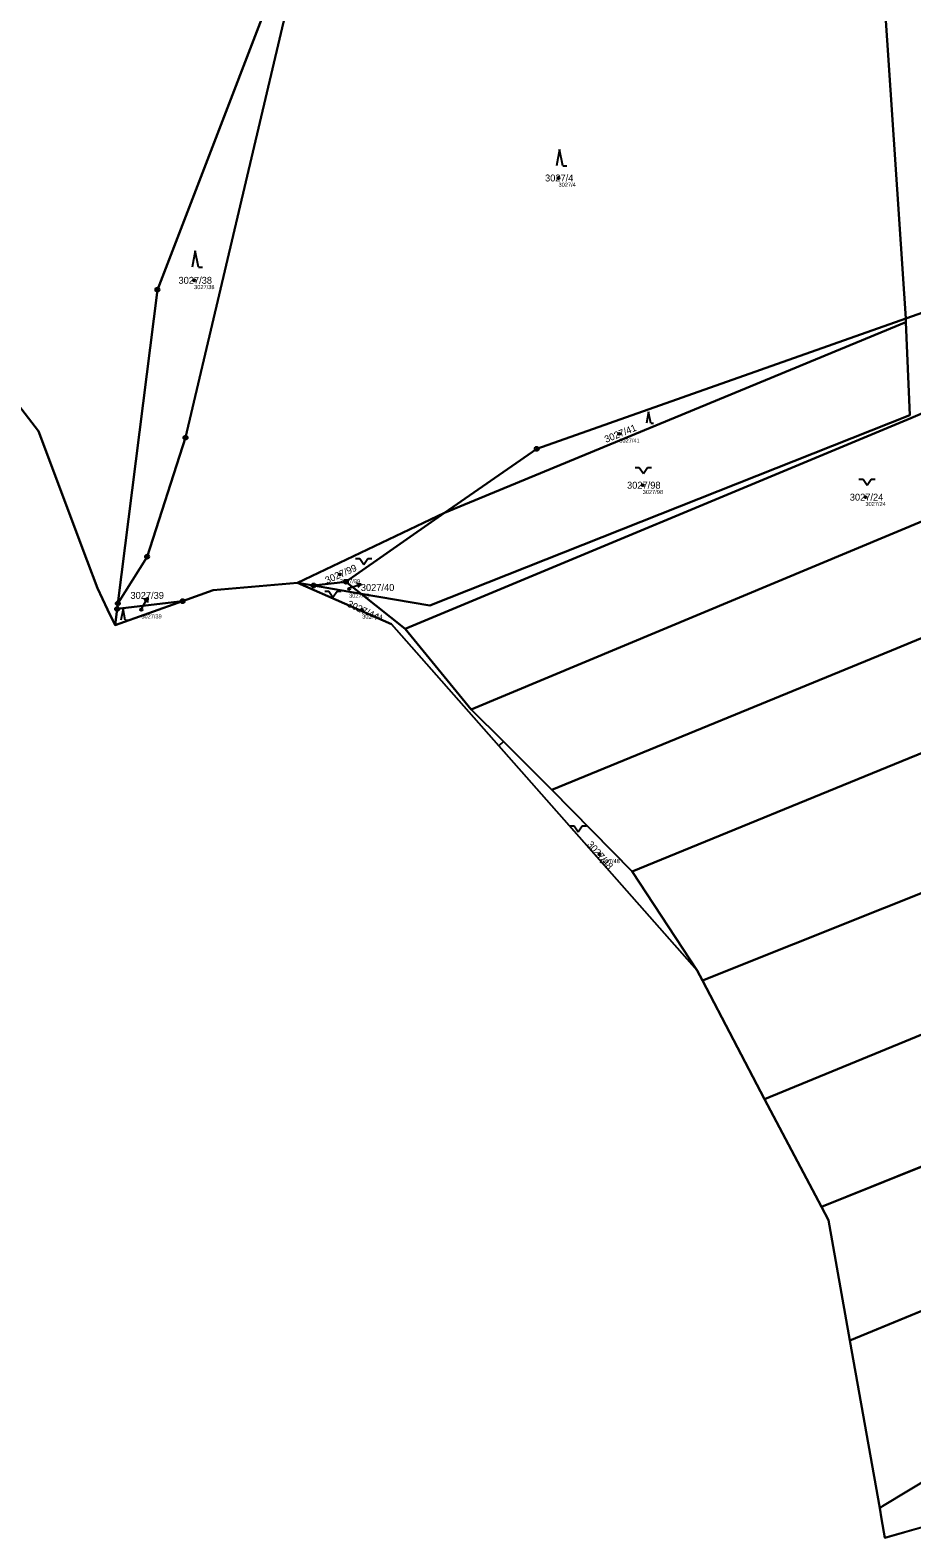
# Model space of a CAD drawing. Extents: x -751550 to -746116, y -1055108 to -1050700.
# Drawn here: x -751163.6 to -750947.4, y -1052437.3 to -1052067.2 of the extents above; entities that cross this region are included whole.
import ezdxf

# ---------------------------------------------------------------- set-up
doc = ezdxf.new("R2010")
doc.units = 0
for name, color, linetype in [('Definiční body', 7, 'Continuous'), ('Hranice parcel', 7, 'Continuous'), ('Parcelní čísla', 7, 'Continuous'), ('Polygon ku', 7, 'Continuous'), ('Polygon parcely', 7, 'Continuous'), ('Pop  PČ popisy', 7, 'Continuous'), ('Značky bodu BP', 7, 'Continuous'), ('Značky kultur', 7, 'Continuous')]:
    doc.layers.add(name, color=color, linetype=linetype)

msp = doc.modelspace()

# ---------------------------------------------------------------- linework, layer by layer
at = {"layer": 'Definiční body'}
for centre in [(-751034.02, -1052103.51), (-751123.39, -1052128.63), (-751019.12, -1052166.32), (-751013.38, -1052178.92), (-750958.75, -1052181.86), (-751087.66, -1052200.81), (-751085.38, -1052204.37), (-751136.34, -1052209.47), (-751082.17, -1052209.5), (-751023.99, -1052269.53)]:
    msp.add_circle(centre, 0.25, dxfattribs=at)
at = {"layer": 'Hranice parcel'}
for p, q in [((-750956.33, -1052025.73), (-750948.87, -1052138)), ((-750948.87, -1052138), (-750909.17, -1052123.97)), ((-751161.54, -1052165.66), (-751183.97, -1052136.62)), ((-751061.95, -1052185.74), (-750948.81, -1052138.94)), ((-750948.81, -1052138.94), (-750948.87, -1052138)), ((-751149.64, -1052197.45), (-751161.54, -1052165.66)), ((-751098, -1052202.88), (-751061.95, -1052185.74)), ((-751086.16, -1052202.61), (-751061.95, -1052185.74)), ((-751074.98, -1052213.05), (-751098, -1052202.88)), ((-751094.09, -1052203.55), (-751098, -1052202.88)), ((-751086.16, -1052202.61), (-751094.09, -1052203.55)), ((-751082.45, -1052205.55), (-751086.16, -1052202.61)), ((-751082.45, -1052205.55), (-751094.09, -1052203.55)), ((-751071.64, -1052214.14), (-751082.45, -1052205.55)), ((-751142.77, -1052213.25), (-751144.6, -1052209.45)), ((-751126.22, -1052207.38), (-751142.77, -1052213.25)), ((-751142.77, -1052213.25), (-751142.27, -1052209.29)), ((-751142.27, -1052209.29), (-751126.22, -1052207.38)), ((-751142.27, -1052209.29), (-751142.11, -1052207.96)), ((-751048.69, -1052242.86), (-751074.98, -1052213.05)), ((-751055.42, -1052233.97), (-751071.64, -1052214.14)), ((-751047.53, -1052241.85), (-751055.42, -1052233.97)), ((-751048.69, -1052242.86), (-751047.53, -1052241.85)), ((-751000, -1052298.04), (-751048.69, -1052242.86)), ((-751035.69, -1052253.68), (-751047.53, -1052241.85)), ((-751015.96, -1052273.76), (-751035.69, -1052253.68)), ((-751000, -1052298.04), (-751015.96, -1052273.76)), ((-750969.56, -1052356.06), (-750808.73, -1052291.26)), ((-750998.69, -1052300.54), (-751000, -1052298.04)), ((-750983.52, -1052329.62), (-750998.69, -1052300.54)), ((-750983.52, -1052329.62), (-750937.17, -1052310.54)), ((-750962.58, -1052388.87), (-750799.7, -1052321.69)), ((-750969.56, -1052356.06), (-750983.52, -1052329.62)), ((-750967.83, -1052359.34), (-750969.56, -1052356.06)), ((-750962.58, -1052388.87), (-750967.83, -1052359.34)), ((-750955.26, -1052430), (-750962.58, -1052388.87)), ((-750954.79, -1052432.63), (-750955.26, -1052430)), ((-750953.96, -1052437.31), (-750954.79, -1052432.63)), ((-750938.92, -1052433), (-750953.96, -1052437.31))]:
    msp.add_line(p, q, dxfattribs=at)
for points in [[(-751142.11, -1052207.96), (-751132.4, -1052130.93), (-751092.46, -1052027.06)], [(-751092.46, -1052027.06), (-751125.5, -1052167.24), (-751134.92, -1052196.47), (-751142.11, -1052207.96)], [(-750858.05, -1052124.34), (-750902.89, -1052143.24), (-750947.63, -1052162.45), (-751071.64, -1052214.14)], [(-750948.81, -1052138.94), (-750947.88, -1052161.69), (-751065.56, -1052208.46), (-751082.45, -1052205.55)], [(-751061.95, -1052185.74), (-751039.37, -1052169.99), (-750948.87, -1052138)], [(-751055.42, -1052233.97), (-750934.18, -1052183.33), (-750870.4, -1052156.1), (-750850.9, -1052147.68)], [(-750843.18, -1052174.12), (-750885.89, -1052192.03), (-750952.35, -1052219.46), (-751035.69, -1052253.68)], [(-751144.6, -1052209.45), (-751147.12, -1052204.2), (-751149.64, -1052197.45)], [(-751098, -1052202.88), (-751118.74, -1052204.72), (-751126.22, -1052207.38)], [(-751015.96, -1052273.76), (-750947.99, -1052245.93), (-750880.19, -1052218.24), (-750835.37, -1052200.09)], [(-750825.95, -1052230.98), (-750931.73, -1052273.72), (-750998.69, -1052300.54)], [(-750795.93, -1052333.87), (-750954.54, -1052429.56), (-750955.26, -1052430)]]:
    msp.add_lwpolyline(points, dxfattribs=at)
at = {"layer": 'Polygon ku'}
msp.add_lwpolyline([(-751183.97, -1052136.62), (-751161.54, -1052165.66), (-751149.64, -1052197.45), (-751147.12, -1052204.2), (-751144.6, -1052209.45), (-751142.77, -1052213.25), (-751126.22, -1052207.38), (-751118.74, -1052204.72), (-751098, -1052202.88), (-751074.98, -1052213.05), (-751048.69, -1052242.86), (-751000, -1052298.04), (-750998.69, -1052300.54), (-750983.52, -1052329.62), (-750969.56, -1052356.06), (-750967.83, -1052359.34), (-750962.58, -1052388.87), (-750955.26, -1052430), (-750954.79, -1052432.63), (-750953.96, -1052437.31), (-750938.92, -1052433)], dxfattribs=at)
at = {"layer": 'Polygon parcely'}
for points in [[(-750854.63, -1051899.68), (-750876.14, -1051931.25), (-750886.68, -1051960.29), (-750912.77, -1051999.99), (-750956.33, -1052025.73), (-750948.87, -1052138), (-750909.17, -1052123.97), (-750847.41, -1052071.13), (-750846.94, -1052069.49), (-750846.06, -1052051.46)], [(-751142.11, -1052207.96), (-751142.27, -1052209.29), (-751126.22, -1052207.38), (-751118.74, -1052204.72), (-751098, -1052202.88), (-751061.95, -1052185.74), (-751039.37, -1052169.99), (-750948.87, -1052138), (-750956.33, -1052025.73), (-751025.06, -1052036.96), (-751090.92, -1052023.05), (-751092.46, -1052027.06), (-751125.5, -1052167.24), (-751134.92, -1052196.47)], [(-751092.46, -1052027.06), (-751132.4, -1052130.93), (-751142.11, -1052207.96), (-751134.92, -1052196.47), (-751125.5, -1052167.24)], [(-751065.56, -1052208.46), (-751082.45, -1052205.55), (-751071.64, -1052214.14), (-750947.63, -1052162.45), (-750902.89, -1052143.24), (-750858.05, -1052124.34), (-750863.04, -1052107.66), (-750909.17, -1052123.97), (-750948.87, -1052138), (-750948.81, -1052138.94), (-750947.88, -1052161.69)], [(-750870.4, -1052156.1), (-750850.9, -1052147.68), (-750858.05, -1052124.34), (-750902.89, -1052143.24), (-750947.63, -1052162.45), (-751071.64, -1052214.14), (-751055.42, -1052233.97), (-750934.18, -1052183.33)], [(-751086.16, -1052202.61), (-751082.45, -1052205.55), (-751065.56, -1052208.46), (-750947.88, -1052161.69), (-750948.81, -1052138.94), (-751061.95, -1052185.74)], [(-750948.81, -1052138.94), (-750948.87, -1052138), (-751039.37, -1052169.99), (-751061.95, -1052185.74)], [(-750843.18, -1052174.12), (-750850.9, -1052147.68), (-750870.4, -1052156.1), (-750934.18, -1052183.33), (-751055.42, -1052233.97), (-751047.53, -1052241.85), (-751035.69, -1052253.68), (-750952.35, -1052219.46), (-750885.89, -1052192.03)], [(-750885.89, -1052192.03), (-750952.35, -1052219.46), (-751035.69, -1052253.68), (-751015.96, -1052273.76), (-750947.99, -1052245.93), (-750880.19, -1052218.24), (-750835.37, -1052200.09), (-750843.18, -1052174.12)], [(-751061.95, -1052185.74), (-751098, -1052202.88), (-751094.09, -1052203.55), (-751086.16, -1052202.61)], [(-751047.53, -1052241.85), (-751055.42, -1052233.97), (-751071.64, -1052214.14), (-751082.45, -1052205.55), (-751094.09, -1052203.55), (-751098, -1052202.88), (-751074.98, -1052213.05), (-751048.69, -1052242.86)], [(-751086.16, -1052202.61), (-751094.09, -1052203.55), (-751082.45, -1052205.55)], [(-750835.37, -1052200.09), (-750880.19, -1052218.24), (-750947.99, -1052245.93), (-751015.96, -1052273.76), (-751000, -1052298.04), (-750998.69, -1052300.54), (-750931.73, -1052273.72), (-750825.95, -1052230.98)], [(-751126.22, -1052207.38), (-751142.27, -1052209.29), (-751142.77, -1052213.25)], [(-750931.73, -1052273.72), (-750998.69, -1052300.54), (-750983.52, -1052329.62), (-750937.17, -1052310.54), (-750817.49, -1052261.41), (-750825.95, -1052230.98)], [(-751000, -1052298.04), (-751015.96, -1052273.76), (-751035.69, -1052253.68), (-751047.53, -1052241.85), (-751048.69, -1052242.86)], [(-750737.62, -1052275.41), (-750784.29, -1052326.56), (-750790.33, -1052330.35), (-750795.93, -1052333.87), (-750954.54, -1052429.56), (-750955.26, -1052430), (-750954.79, -1052432.63), (-750953.96, -1052437.31), (-750938.92, -1052433), (-750833.07, -1052367.23), (-750781.94, -1052333.9), (-750733.35, -1052281.32), (-750711.32, -1052256.41), (-750713.35, -1052250.01), (-750716.54, -1052251.83)], [(-750969.56, -1052356.06), (-750808.73, -1052291.26), (-750817.49, -1052261.41), (-750937.17, -1052310.54), (-750983.52, -1052329.62)], [(-750962.58, -1052388.87), (-750799.7, -1052321.69), (-750808.73, -1052291.26), (-750969.56, -1052356.06), (-750967.83, -1052359.34)], [(-750795.93, -1052333.87), (-750799.7, -1052321.69), (-750962.58, -1052388.87), (-750955.26, -1052430), (-750954.54, -1052429.56)]]:
    msp.add_lwpolyline(points, close=True, dxfattribs=at)
msp.add_lwpolyline([(-751183.97, -1052136.62), (-751161.54, -1052165.66), (-751149.64, -1052197.45), (-751147.12, -1052204.2), (-751144.6, -1052209.45), (-751142.77, -1052213.25), (-751142.27, -1052209.29), (-751142.11, -1052207.96), (-751132.4, -1052130.93), (-751092.46, -1052027.06)], dxfattribs=at)
at = {"layer": 'Pop  PČ popisy'}
for p, q in [((-751082.46, -1052203.21), (-751083.56, -1052203.05)), ((-751136.29, -1052209.15), (-751134.74, -1052206.58)), ((-751134.74, -1052206.58), (-751135.69, -1052207.18)), ((-751134.74, -1052206.58), (-751134.83, -1052207.69)), ((-751085.31, -1052204.14), (-751082.46, -1052203.21)), ((-751082.46, -1052203.21), (-751083.25, -1052204))]:
    msp.add_line(p, q, dxfattribs=at)
at = {"layer": 'Značky bodu BP'}
for centre, radius in [((-751132.4, -1052130.93), 0.5), ((-751132.4, -1052130.93), 0.0303), ((-751125.5, -1052167.24), 0.5), ((-751125.5, -1052167.24), 0.0303), ((-751039.37, -1052169.99), 0.5), ((-751039.37, -1052169.99), 0.0303), ((-751134.92, -1052196.47), 0.5), ((-751134.92, -1052196.47), 0.0303), ((-751086.16, -1052202.61), 0.5), ((-751086.16, -1052202.61), 0.0303), ((-751094.09, -1052203.55), 0.5), ((-751094.09, -1052203.55), 0.0303), ((-751142.27, -1052209.29), 0.5), ((-751142.11, -1052207.96), 0.5), ((-751142.27, -1052209.29), 0.0303), ((-751142.11, -1052207.96), 0.0303), ((-751126.22, -1052207.38), 0.5), ((-751126.22, -1052207.38), 0.0303)]:
    msp.add_circle(centre, radius, dxfattribs=at)
at = {"layer": 'Značky kultur'}
for p, q in [((-751033.75, -1052096.53), (-751034.5, -1052100.53)), ((-751033, -1052100.53), (-751033.75, -1052096.53)), ((-751033, -1052100.53), (-751032, -1052100.53)), ((-751123.11, -1052121.36), (-751123.86, -1052125.36)), ((-751122.36, -1052125.36), (-751123.11, -1052121.36)), ((-751122.36, -1052125.36), (-751121.36, -1052125.36)), ((-751011.93, -1052160.9), (-751012.45, -1052163.7)), ((-751011.41, -1052163.7), (-751011.93, -1052160.9)), ((-751011.41, -1052163.7), (-751010.71, -1052163.7)), ((-751015.21, -1052174.54), (-751014.21, -1052174.54)), ((-751014.21, -1052174.54), (-751013.21, -1052176.04)), ((-751013.21, -1052176.04), (-751012.21, -1052174.54)), ((-751012.21, -1052174.54), (-751011.21, -1052174.54)), ((-750960.34, -1052177.41), (-750959.34, -1052177.41)), ((-750959.34, -1052177.41), (-750958.34, -1052178.91)), ((-750958.34, -1052178.91), (-750957.34, -1052177.41)), ((-750957.34, -1052177.41), (-750956.34, -1052177.41)), ((-751083.78, -1052196.91), (-751082.78, -1052196.91)), ((-751082.78, -1052196.91), (-751081.78, -1052198.41)), ((-751081.78, -1052198.41), (-751080.78, -1052196.91)), ((-751080.78, -1052196.91), (-751079.78, -1052196.91)), ((-751091.34, -1052204.93), (-751090.34, -1052204.93)), ((-751090.34, -1052204.93), (-751089.34, -1052206.43)), ((-751089.34, -1052206.43), (-751088.34, -1052204.93)), ((-751088.34, -1052204.93), (-751087.34, -1052204.93)), ((-751140.81, -1052209.27), (-751141.33, -1052212.07)), ((-751140.29, -1052212.07), (-751140.81, -1052209.27)), ((-751140.29, -1052212.07), (-751139.59, -1052212.07)), ((-751031.19, -1052262.5), (-751030.19, -1052262.5)), ((-751030.19, -1052262.5), (-751029.19, -1052264)), ((-751029.19, -1052264), (-751028.19, -1052262.5)), ((-751028.19, -1052262.5), (-751027.19, -1052262.5))]:
    msp.add_line(p, q, dxfattribs=at)

# ---------------------------------------------------------------- texts
at = {"layer": 'Definiční body'}
for s, p in [('3027/4', (-751034.02, -1052105.67)), ('3027/38', (-751123.39, -1052130.79)), ('3027/41', (-751019.12, -1052168.48)), ('3027/98', (-751013.38, -1052181.08)), ('3027/24', (-750958.75, -1052184.02)), ('3027/99', (-751087.66, -1052202.97)), ('3027/40', (-751085.38, -1052206.53)), ('3027/39', (-751136.34, -1052211.63)), ('3027/44', (-751082.17, -1052211.66)), ('3027/48', (-751023.99, -1052271.69))]:
    msp.add_text(s, height=1, dxfattribs=at).set_placement(p)
at = {"layer": 'Parcelní čísla'}
for s, p in [('3027/4', (-751037.33, -1052104.36)), ('3027/38', (-751127.23, -1052129.48)), ('3027/98', (-751017.22, -1052179.77)), ('3027/24', (-750962.59, -1052182.71)), ('3027/39', (-751139.01, -1052206.82)), ('3027/40', (-751082.51, -1052204.88))]:
    msp.add_text(s, height=1.7, dxfattribs=at).set_placement(p)
for s, rotation, p in [('3027/41', 22, (-751022.36, -1052168.54)), ('3027/99', 24, (-751090.82, -1052203.15)), ('3027/44', 335, (-751086.01, -1052208.65)), ('3027/48', 311, (-751027.15, -1052267.19))]:
    msp.add_text(s, height=1.7, rotation=rotation, dxfattribs=at).set_placement(p)

doc.saveas('drawing.dxf')
